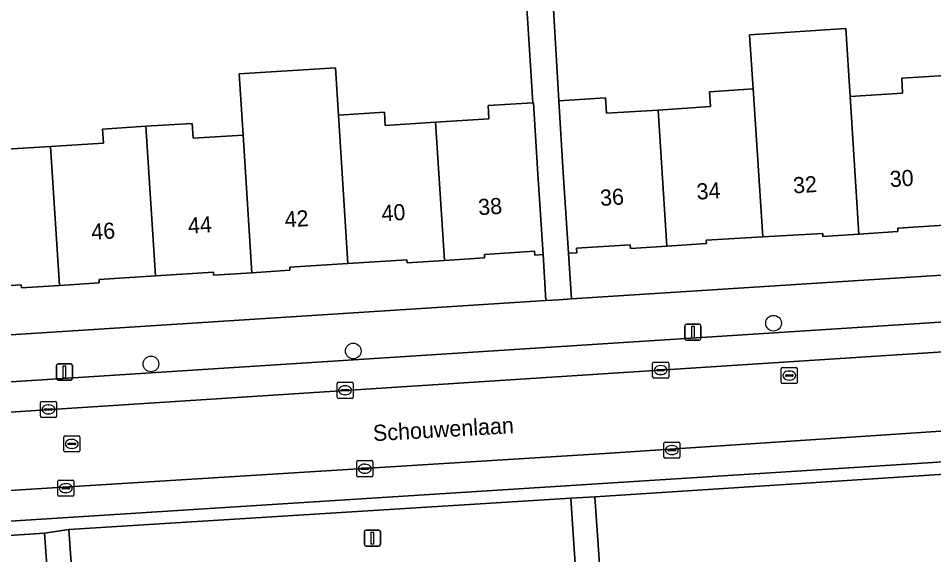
# Model space of a CAD drawing. Extents: x 159680 to 160786, y 387323 to 388340.
# Drawn here: x 160558.8 to 160615.7, y 387772 to 387805.3 of the extents above; entities that cross this region are included whole.
import ezdxf

# ---------------------------------------------------------------- set-up
doc = ezdxf.new("R2010")
doc.units = 0
for name, color, linetype in [('IMGEO_Boom', 7, 'Continuous'), ('IMGEO_Erf', 7, 'Continuous'), ('IMGEO_Groenvoorziening', 7, 'Continuous'), ('IMGEO_Kolk', 7, 'Continuous'), ('IMGEO_Lichtmast', 7, 'Continuous'), ('IMGEO_Openbare_ruimte_label', 7, 'Continuous'), ('IMGEO_Pand', 7, 'Continuous'), ('IMGEO_Pand_nummerreeks', 7, 'Continuous'), ('IMGEO_Parkeervlak_open', 7, 'Continuous'), ('IMGEO_Rijbaan_lokaal_open', 7, 'Continuous'), ('IMGEO_Rioolput', 7, 'Continuous'), ('IMGEO_Voetpad_open', 7, 'Continuous')]:
    doc.layers.add(name, color=color, linetype=linetype)

msp = doc.modelspace()

# ---------------------------------------------------------------- linework, layer by layer
at = {"layer": 'IMGEO_Boom'}
for centre in [(160605.776, 387786.382), (160579.632, 387784.656), (160567.047, 387783.851)]:
    msp.add_circle(centre, 0.489, dxfattribs=at)
at = {"layer": 'IMGEO_Erf'}
for points in [[(160616.793, 387812.006), (160614.511, 387811.835), (160614.655, 387809.341), (160609.981, 387809.07), (160604.845, 387808.773), (160604.7, 387811.268), (160591.828, 387810.653), (160591.849, 387810.212), (160592.41, 387800.201), (160595.314, 387800.387), (160595.375, 387799.424), (160598.59, 387799.63), (160601.855, 387799.839), (160601.796, 387800.763), (160604.506, 387800.937), (160604.288, 387804.304), (160610.264, 387804.688), (160610.537, 387800.463), (160613.807, 387800.672), (160613.748, 387801.603), (160616.453, 387801.776)], [(160557.721, 387797.169), (160560.805, 387797.365), (160564.095, 387797.574), (160564.039, 387798.448), (160566.737, 387798.619), (160569.611, 387798.802), (160569.67, 387797.876), (160572.784, 387798.074), (160572.544, 387801.879), (160578.531, 387802.257), (160578.717, 387799.311), (160581.567, 387799.492), (160581.619, 387798.676), (160584.757, 387798.875), (160588.071, 387799.086), (160588.019, 387799.901), (160590.806, 387800.078), (160590.157, 387810.292), (160576.722, 387809.388), (160564.88, 387808.686), (160565.005, 387806.527), (160560.231, 387806.25), (160555.326, 387805.966)], [(160617.051, 387792.508), (160613.502, 387792.281), (160613.515, 387792.079), (160611.089, 387791.924), (160608.849, 387791.78), (160608.839, 387791.963), (160605.1, 387791.75), (160601.595, 387791.551), (160601.608, 387791.327), (160599.137, 387791.169), (160596.881, 387791.024), (160596.866, 387791.259), (160593.515, 387791.045), (160593.533, 387790.763), (160593.017, 387790.73), (160593.198, 387787.895), (160653.254, 387791.732)], [(160531.447, 387783.951), (160591.618, 387787.794), (160591.436, 387790.644), (160590.923, 387790.611), (160590.908, 387790.854), (160587.789, 387790.656), (160587.803, 387790.44), (160585.299, 387790.281), (160582.978, 387790.134), (160582.965, 387790.328), (160579.299, 387790.095), (160575.679, 387789.865), (160575.691, 387789.674), (160573.324, 387789.523), (160570.945, 387789.372), (160570.934, 387789.55), (160567.324, 387789.321), (160563.816, 387789.098), (160563.829, 387788.884), (160561.35, 387788.727), (160558.99, 387788.577), (160558.978, 387788.761), (160555.351, 387788.53)]]:
    msp.add_lwpolyline(points, dxfattribs=at)
at = {"layer": 'IMGEO_Groenvoorziening'}
for points in [[(160624.442, 387777.513), (160594.662, 387775.604), (160595.377, 387765.164), (160625.103, 387767.012)], [(160593.335, 387772.968), (160593.164, 387775.511), (160561.943, 387773.556), (160562.148, 387770.602), (160562.449, 387766.255), (160593.66, 387768.138)], [(160560.612, 387770.741), (160560.433, 387773.331), (160530.621, 387771.372), (160530.782, 387769.054), (160531.119, 387764.232), (160560.933, 387766.101)]]:
    msp.add_lwpolyline(points, close=True, dxfattribs=at)
at = {"layer": 'IMGEO_Kolk'}
for p, q in [((160598.255, 387783.042), (160598.255, 387783.894)), ((160598.33, 387783.968), (160599.182, 387783.968)), ((160598.557, 387783.511), (160598.955, 387783.511)), ((160598.743, 387783.748), (160598.768, 387783.748)), ((160599.256, 387783.894), (160599.256, 387783.042)), ((160599.182, 387782.968), (160598.33, 387782.968)), ((160598.514, 387783.462), (160598.514, 387783.474)), ((160598.952, 387783.425), (160598.554, 387783.425)), ((160598.766, 387783.188), (160598.741, 387783.188)), ((160598.998, 387783.474), (160598.998, 387783.462)), ((160578.623, 387781.788), (160578.623, 387782.64)), ((160578.698, 387782.714), (160579.55, 387782.714)), ((160579.111, 387782.494), (160579.136, 387782.494)), ((160579.624, 387782.64), (160579.624, 387781.788)), ((160578.882, 387782.208), (160578.882, 387782.22)), ((160579.32, 387782.171), (160578.922, 387782.171)), ((160578.925, 387782.257), (160579.323, 387782.257)), ((160579.134, 387781.934), (160579.109, 387781.934)), ((160579.366, 387782.22), (160579.366, 387782.208)), ((160560.171, 387780.602), (160560.171, 387781.454)), ((160560.246, 387781.528), (160561.098, 387781.528)), ((160560.659, 387781.308), (160560.684, 387781.308)), ((160561.172, 387781.454), (160561.172, 387780.602)), ((160579.55, 387781.714), (160578.698, 387781.714)), ((160560.43, 387781.022), (160560.43, 387781.034)), ((160560.868, 387780.985), (160560.47, 387780.985)), ((160560.473, 387781.071), (160560.871, 387781.071)), ((160560.682, 387780.748), (160560.657, 387780.748)), ((160560.914, 387781.034), (160560.914, 387781.022)), ((160561.098, 387780.528), (160560.246, 387780.528)), ((160599.026, 387779.001), (160599.878, 387779.001)), ((160598.951, 387778.075), (160598.951, 387778.927)), ((160599.21, 387778.495), (160599.21, 387778.507)), ((160599.648, 387778.458), (160599.25, 387778.458)), ((160599.253, 387778.544), (160599.651, 387778.544)), ((160599.439, 387778.781), (160599.464, 387778.781)), ((160599.694, 387778.507), (160599.694, 387778.495)), ((160599.952, 387778.927), (160599.952, 387778.075)), ((160579.925, 387777.844), (160580.777, 387777.844)), ((160599.878, 387778.001), (160599.026, 387778.001)), ((160599.462, 387778.221), (160599.437, 387778.221)), ((160579.85, 387776.918), (160579.85, 387777.77)), ((160580.109, 387777.338), (160580.109, 387777.35)), ((160580.547, 387777.301), (160580.149, 387777.301)), ((160580.152, 387777.387), (160580.55, 387777.387)), ((160580.338, 387777.624), (160580.363, 387777.624)), ((160580.593, 387777.35), (160580.593, 387777.338)), ((160580.851, 387777.77), (160580.851, 387776.918)), ((160580.777, 387776.844), (160579.925, 387776.844)), ((160580.361, 387777.064), (160580.336, 387777.064)), ((160561.252, 387775.707), (160561.252, 387776.559)), ((160561.327, 387776.633), (160562.179, 387776.633)), ((160561.511, 387776.127), (160561.511, 387776.139)), ((160561.949, 387776.09), (160561.551, 387776.09)), ((160561.554, 387776.176), (160561.952, 387776.176)), ((160561.74, 387776.413), (160561.765, 387776.413)), ((160561.995, 387776.139), (160561.995, 387776.127)), ((160562.253, 387776.559), (160562.253, 387775.707)), ((160562.179, 387775.633), (160561.327, 387775.633)), ((160561.763, 387775.853), (160561.738, 387775.853))]:
    msp.add_line(p, q, dxfattribs=at)
for points in [[(160598.255, 387783.042), (160598.255, 387783.894)], [(160598.33, 387783.968), (160599.182, 387783.968)], [(160599.256, 387783.894), (160599.256, 387783.042)], [(160599.182, 387782.968), (160598.33, 387782.968)], [(160578.623, 387781.788), (160578.623, 387782.64)], [(160578.698, 387782.714), (160579.55, 387782.714)], [(160579.624, 387782.64), (160579.624, 387781.788)], [(160560.171, 387780.602), (160560.171, 387781.454)], [(160560.246, 387781.528), (160561.098, 387781.528)], [(160561.172, 387781.454), (160561.172, 387780.602)], [(160579.55, 387781.714), (160578.698, 387781.714)], [(160561.098, 387780.528), (160560.246, 387780.528)], [(160599.026, 387779.001), (160599.878, 387779.001)], [(160598.951, 387778.075), (160598.951, 387778.927)], [(160599.952, 387778.927), (160599.952, 387778.075)], [(160579.925, 387777.844), (160580.777, 387777.844)], [(160599.878, 387778.001), (160599.026, 387778.001)], [(160579.85, 387776.918), (160579.85, 387777.77)], [(160580.851, 387777.77), (160580.851, 387776.918)], [(160580.777, 387776.844), (160579.925, 387776.844)], [(160561.252, 387775.707), (160561.252, 387776.559)], [(160561.327, 387776.633), (160562.179, 387776.633)], [(160562.253, 387776.559), (160562.253, 387775.707)], [(160562.179, 387775.633), (160561.327, 387775.633)]]:
    msp.add_lwpolyline(points, dxfattribs=at)
for centre, radius, start, end in [((160598.332, 387783.892), 0.0765, 91.552, 178.448), ((160598.332, 387783.892), 0.0765, 91.552, 178.448), ((160598.554, 387783.471), 0.0403, 85.8775, 175.7526), ((160598.959, 387783.473), 0.0386, 1.7309, 96.639), ((160599.18, 387783.892), 0.0765, 1.552, 88.448), ((160599.18, 387783.892), 0.0765, 1.552, 88.448), ((160598.332, 387783.044), 0.0765, 181.552, 268.448), ((160598.332, 387783.044), 0.0765, 181.552, 268.448), ((160598.551, 387783.461), 0.0366, 178.938, 274.7102), ((160598.955, 387783.468), 0.043, 264.8664, 352.4533), ((160599.18, 387783.044), 0.0765, 271.552, 358.448), ((160599.18, 387783.044), 0.0765, 271.552, 358.448), ((160578.7, 387782.638), 0.0765, 91.552, 178.448), ((160578.7, 387782.638), 0.0765, 91.552, 178.448), ((160579.548, 387782.638), 0.0765, 1.552, 88.448), ((160579.548, 387782.638), 0.0765, 1.552, 88.448), ((160578.7, 387781.79), 0.0765, 181.552, 268.448), ((160578.7, 387781.79), 0.0765, 181.552, 268.448), ((160578.922, 387782.217), 0.0403, 85.8775, 175.7526), ((160578.919, 387782.207), 0.0366, 178.938, 274.7102), ((160579.323, 387782.214), 0.043, 264.8664, 352.4533), ((160579.327, 387782.219), 0.0386, 1.7309, 96.639), ((160579.548, 387781.79), 0.0765, 271.552, 358.448), ((160579.548, 387781.79), 0.0765, 271.552, 358.448), ((160560.248, 387781.452), 0.0765, 91.552, 178.448), ((160560.248, 387781.452), 0.0765, 91.552, 178.448), ((160561.096, 387781.452), 0.0765, 1.552, 88.448), ((160561.096, 387781.452), 0.0765, 1.552, 88.448), ((160560.47, 387781.031), 0.0403, 85.8775, 175.7526), ((160560.467, 387781.021), 0.0366, 178.938, 274.7102), ((160560.871, 387781.028), 0.043, 264.8664, 352.4533), ((160560.875, 387781.033), 0.0386, 1.7309, 96.639), ((160560.248, 387780.604), 0.0765, 181.552, 268.448), ((160560.248, 387780.604), 0.0765, 181.552, 268.448), ((160561.096, 387780.604), 0.0765, 271.552, 358.448), ((160561.096, 387780.604), 0.0765, 271.552, 358.448), ((160599.028, 387778.925), 0.0765, 91.552, 178.448), ((160599.028, 387778.925), 0.0765, 91.552, 178.448), ((160599.876, 387778.925), 0.0765, 1.552, 88.448), ((160599.876, 387778.925), 0.0765, 1.552, 88.448), ((160599.25, 387778.504), 0.0403, 85.8775, 175.7526), ((160599.247, 387778.494), 0.0366, 178.938, 274.7102), ((160599.651, 387778.501), 0.043, 264.8664, 352.4533), ((160599.655, 387778.506), 0.0386, 1.7309, 96.639), ((160579.927, 387777.768), 0.0765, 91.552, 178.448), ((160579.927, 387777.768), 0.0765, 91.552, 178.448), ((160580.775, 387777.768), 0.0765, 1.552, 88.448), ((160580.775, 387777.768), 0.0765, 1.552, 88.448), ((160599.028, 387778.077), 0.0765, 181.552, 268.448), ((160599.028, 387778.077), 0.0765, 181.552, 268.448), ((160599.876, 387778.077), 0.0765, 271.552, 358.448), ((160599.876, 387778.077), 0.0765, 271.552, 358.448), ((160580.149, 387777.347), 0.0403, 85.8775, 175.7526), ((160580.146, 387777.337), 0.0366, 178.938, 274.7102), ((160580.55, 387777.344), 0.043, 264.8664, 352.4533), ((160580.554, 387777.349), 0.0386, 1.7309, 96.639), ((160579.927, 387776.92), 0.0765, 181.552, 268.448), ((160579.927, 387776.92), 0.0765, 181.552, 268.448), ((160580.775, 387776.92), 0.0765, 271.552, 358.448), ((160580.775, 387776.92), 0.0765, 271.552, 358.448), ((160561.329, 387776.557), 0.0765, 91.552, 178.448), ((160561.329, 387776.557), 0.0765, 91.552, 178.448), ((160561.551, 387776.136), 0.0403, 85.8775, 175.7526), ((160561.548, 387776.126), 0.0366, 178.938, 274.7102), ((160561.952, 387776.133), 0.043, 264.8664, 352.4533), ((160561.956, 387776.138), 0.0386, 1.7309, 96.639), ((160562.177, 387776.557), 0.0765, 1.552, 88.448), ((160562.177, 387776.557), 0.0765, 1.552, 88.448), ((160561.329, 387775.709), 0.0765, 181.552, 268.448), ((160561.329, 387775.709), 0.0765, 181.552, 268.448), ((160562.177, 387775.709), 0.0765, 271.552, 358.448), ((160562.177, 387775.709), 0.0765, 271.552, 358.448)]:
    msp.add_arc(centre, radius, start, end, dxfattribs=at)
for centre, major_axis, ratio, start_param, end_param in [((160598.742, 387783.468), (-0.387, 0.002), 0.722429, 4.712389, 7.853982), ((160598.767, 387783.468), (-0.39, 0.002), 0.717154, 1.570796, 4.712389), ((160579.11, 387782.214), (-0.387, 0.002), 0.722429, 4.712389, 7.853982), ((160579.135, 387782.214), (-0.39, 0.002), 0.717154, 1.570796, 4.712389), ((160560.658, 387781.028), (-0.387, 0.002), 0.722429, 4.712389, 7.853982), ((160560.683, 387781.028), (-0.39, 0.002), 0.717154, 1.570796, 4.712389), ((160599.438, 387778.501), (-0.387, 0.002), 0.722429, 4.712389, 7.853982), ((160599.463, 387778.501), (-0.39, 0.002), 0.717154, 1.570796, 4.712389), ((160580.337, 387777.344), (-0.387, 0.002), 0.722429, 4.712389, 7.853982), ((160580.362, 387777.344), (-0.39, 0.002), 0.717154, 1.570796, 4.712389), ((160561.739, 387776.133), (-0.387, 0.002), 0.722429, 4.712389, 7.853982), ((160561.764, 387776.133), (-0.39, 0.002), 0.717154, 1.570796, 4.712389)]:
    msp.add_ellipse(centre, major_axis=major_axis, ratio=ratio, start_param=start_param, end_param=end_param, dxfattribs=at)
at = {"layer": 'IMGEO_Lichtmast'}
for p, q in [((160600.263, 387785.43), (160600.263, 387786.23)), ((160600.263, 387786.23), (160600.263, 387785.43)), ((160600.363, 387786.33), (160601.153, 387786.33)), ((160601.153, 387786.33), (160600.363, 387786.33)), ((160601.253, 387786.23), (160601.253, 387785.43)), ((160601.253, 387785.43), (160601.253, 387786.23)), ((160601.153, 387785.33), (160600.363, 387785.33)), ((160600.363, 387785.33), (160601.153, 387785.33)), ((160561.171, 387782.953), (160561.171, 387783.753)), ((160561.171, 387783.753), (160561.171, 387782.953)), ((160561.271, 387783.853), (160562.061, 387783.853)), ((160562.061, 387783.853), (160561.271, 387783.853)), ((160562.161, 387783.753), (160562.161, 387782.953)), ((160562.161, 387782.953), (160562.161, 387783.753)), ((160562.061, 387782.853), (160561.271, 387782.853)), ((160561.271, 387782.853), (160562.061, 387782.853)), ((160580.326, 387772.632), (160580.326, 387773.432)), ((160580.326, 387773.432), (160580.326, 387772.632)), ((160580.426, 387773.532), (160581.216, 387773.532)), ((160581.216, 387773.532), (160580.426, 387773.532)), ((160581.316, 387773.432), (160581.316, 387772.632)), ((160581.316, 387772.632), (160581.316, 387773.432)), ((160581.216, 387772.532), (160580.426, 387772.532)), ((160580.426, 387772.532), (160581.216, 387772.532))]:
    msp.add_line(p, q, dxfattribs=at)
for points in [[(160600.683, 387786.205), (160600.833, 387786.205), (160600.833, 387785.455), (160600.683, 387785.455), (160600.683, 387786.205)], [(160561.591, 387783.728), (160561.741, 387783.728), (160561.741, 387782.978), (160561.591, 387782.978), (160561.591, 387783.728)], [(160580.746, 387773.407), (160580.896, 387773.407), (160580.896, 387772.657), (160580.746, 387772.657), (160580.746, 387773.407)]]:
    msp.add_lwpolyline(points, dxfattribs=at)
for centre, start, end in [((160600.363, 387786.23), 90, 180), ((160600.363, 387786.23), 90, 180), ((160601.153, 387786.23), 0, 90), ((160601.153, 387786.23), 360, 90), ((160600.363, 387785.43), 180, 270), ((160600.363, 387785.43), 180, 270), ((160601.153, 387785.43), 270, 0), ((160601.153, 387785.43), 270, 0), ((160561.271, 387783.753), 90, 180), ((160561.271, 387783.753), 90, 180), ((160562.061, 387783.753), 0, 90), ((160562.061, 387783.753), 360, 90), ((160561.271, 387782.953), 180, 270), ((160561.271, 387782.953), 180, 270), ((160562.061, 387782.953), 270, 0), ((160562.061, 387782.953), 270, 0), ((160580.426, 387773.432), 90, 180), ((160580.426, 387773.432), 90, 180), ((160581.216, 387773.432), 0, 90), ((160581.216, 387773.432), 360, 90), ((160580.426, 387772.632), 180, 270), ((160580.426, 387772.632), 180, 270), ((160581.216, 387772.632), 270, 0), ((160581.216, 387772.632), 270, 0)]:
    msp.add_arc(centre, 0.1, start, end, dxfattribs=at)
at = {"layer": 'IMGEO_Pand'}
for points in [[(160610.537, 387800.463), (160610.264, 387804.688), (160604.288, 387804.304), (160604.506, 387800.937), (160605.1, 387791.75), (160608.839, 387791.963), (160608.849, 387791.78), (160611.089, 387791.924)], [(160578.717, 387799.311), (160578.531, 387802.257), (160572.544, 387801.879), (160572.784, 387798.074), (160573.324, 387789.523), (160575.691, 387789.674), (160575.679, 387789.865), (160579.299, 387790.095)], [(160611.089, 387791.924), (160613.515, 387792.079), (160613.502, 387792.281), (160617.051, 387792.508), (160616.453, 387801.776), (160613.748, 387801.603), (160613.807, 387800.672), (160610.537, 387800.463)], [(160599.137, 387791.169), (160601.608, 387791.327), (160601.595, 387791.551), (160605.1, 387791.75), (160604.506, 387800.937), (160601.796, 387800.763), (160601.855, 387799.839), (160598.59, 387799.63)], [(160591.119, 387795.634), (160590.836, 387800.08), (160590.806, 387800.078), (160588.019, 387799.901), (160588.071, 387799.086), (160584.757, 387798.875), (160585.299, 387790.281), (160587.803, 387790.44), (160587.789, 387790.656), (160590.908, 387790.854), (160590.923, 387790.611), (160591.436, 387790.644)], [(160598.59, 387799.63), (160595.375, 387799.424), (160595.314, 387800.387), (160592.41, 387800.201), (160592.697, 387795.72), (160593.017, 387790.73), (160593.533, 387790.763), (160593.515, 387791.045), (160596.866, 387791.259), (160596.881, 387791.024), (160599.137, 387791.169)], [(160579.299, 387790.095), (160582.965, 387790.328), (160582.978, 387790.134), (160585.299, 387790.281), (160584.757, 387798.875), (160581.619, 387798.676), (160581.567, 387799.492), (160578.717, 387799.311)], [(160561.35, 387788.727), (160563.829, 387788.884), (160563.816, 387789.098), (160567.324, 387789.321), (160566.737, 387798.619), (160564.039, 387798.448), (160564.095, 387797.574), (160560.805, 387797.365)], [(160572.784, 387798.074), (160569.67, 387797.876), (160569.611, 387798.802), (160566.737, 387798.619), (160567.324, 387789.321), (160570.934, 387789.55), (160570.945, 387789.372), (160573.324, 387789.523)], [(160560.805, 387797.365), (160557.721, 387797.169), (160557.666, 387798.034), (160554.762, 387797.849), (160555.351, 387788.53), (160558.978, 387788.761), (160558.99, 387788.577), (160561.35, 387788.727)]]:
    msp.add_lwpolyline(points, close=True, dxfattribs=at)
at = {"layer": 'IMGEO_Parkeervlak_open'}
for points in [[(160652.629, 387788.778), (160510.507, 387779.675)], [(160507.598, 387777.573), (160675.04, 387788.393)], [(160654.183, 387780.465), (160655.334, 387781.726), (160655.957, 387782.201), (160656.729, 387782.366), (160595.613, 387778.305), (160507.548, 387772.845)], [(160510.328, 387771.028), (160653.503, 387780.136)]]:
    msp.add_lwpolyline(points, dxfattribs=at)
at = {"layer": 'IMGEO_Rijbaan_lokaal_open'}
for points in [[(160656.729, 387782.366), (160667.455, 387783.044), (160673.287, 387783.448), (160675.411, 387783.57), (160675.04, 387788.393), (160507.598, 387777.573), (160504.943, 387777.404)], [(160505.187, 387772.694), (160507.548, 387772.845), (160595.613, 387778.305), (160656.729, 387782.366)]]:
    msp.add_lwpolyline(points, dxfattribs=at)
at = {"layer": 'IMGEO_Rioolput'}
for p, q in [((160606.255, 387782.705), (160606.255, 387783.557)), ((160606.33, 387783.631), (160607.182, 387783.631)), ((160607.256, 387783.557), (160607.256, 387782.705)), ((160606.514, 387783.125), (160606.514, 387783.137)), ((160606.952, 387783.088), (160606.554, 387783.088)), ((160606.557, 387783.174), (160606.955, 387783.174)), ((160606.743, 387783.411), (160606.768, 387783.411)), ((160606.998, 387783.137), (160606.998, 387783.125)), ((160607.182, 387782.631), (160606.33, 387782.631)), ((160606.766, 387782.851), (160606.741, 387782.851)), ((160561.625, 387778.457), (160561.625, 387779.309)), ((160561.7, 387779.383), (160562.552, 387779.383)), ((160562.113, 387779.163), (160562.138, 387779.163)), ((160562.626, 387779.309), (160562.626, 387778.457)), ((160562.552, 387778.383), (160561.7, 387778.383)), ((160561.884, 387778.877), (160561.884, 387778.889)), ((160562.322, 387778.84), (160561.924, 387778.84)), ((160561.927, 387778.926), (160562.325, 387778.926)), ((160562.136, 387778.603), (160562.111, 387778.603)), ((160562.368, 387778.889), (160562.368, 387778.877))]:
    msp.add_line(p, q, dxfattribs=at)
for points in [[(160606.255, 387782.705), (160606.255, 387783.557)], [(160606.33, 387783.631), (160607.182, 387783.631)], [(160607.256, 387783.557), (160607.256, 387782.705)], [(160607.182, 387782.631), (160606.33, 387782.631)], [(160561.625, 387778.457), (160561.625, 387779.309)], [(160561.7, 387779.383), (160562.552, 387779.383)], [(160562.626, 387779.309), (160562.626, 387778.457)], [(160562.552, 387778.383), (160561.7, 387778.383)]]:
    msp.add_lwpolyline(points, dxfattribs=at)
for centre, radius, start, end in [((160606.332, 387783.555), 0.0765, 91.552, 178.448), ((160606.332, 387783.555), 0.0765, 91.552, 178.448), ((160607.18, 387783.555), 0.0765, 1.552, 88.448), ((160607.18, 387783.555), 0.0765, 1.552, 88.448), ((160606.554, 387783.134), 0.0403, 85.8775, 175.7526), ((160606.551, 387783.124), 0.0366, 178.938, 274.7102), ((160606.955, 387783.131), 0.043, 264.8664, 352.4533), ((160606.959, 387783.136), 0.0386, 1.7309, 96.639), ((160606.332, 387782.707), 0.0765, 181.552, 268.448), ((160606.332, 387782.707), 0.0765, 181.552, 268.448), ((160607.18, 387782.707), 0.0765, 271.552, 358.448), ((160607.18, 387782.707), 0.0765, 271.552, 358.448), ((160561.702, 387779.307), 0.0765, 91.552, 178.448), ((160561.702, 387779.307), 0.0765, 91.552, 178.448), ((160562.55, 387779.307), 0.0765, 1.552, 88.448), ((160562.55, 387779.307), 0.0765, 1.552, 88.448), ((160561.702, 387778.459), 0.0765, 181.552, 268.448), ((160561.702, 387778.459), 0.0765, 181.552, 268.448), ((160561.924, 387778.886), 0.0403, 85.8775, 175.7526), ((160561.921, 387778.876), 0.0366, 178.938, 274.7102), ((160562.325, 387778.883), 0.043, 264.8664, 352.4533), ((160562.329, 387778.888), 0.0386, 1.7309, 96.639), ((160562.55, 387778.459), 0.0765, 271.552, 358.448), ((160562.55, 387778.459), 0.0765, 271.552, 358.448)]:
    msp.add_arc(centre, radius, start, end, dxfattribs=at)
for centre, major_axis, ratio, start_param, end_param in [((160606.742, 387783.131), (-0.387, 0.002), 0.722429, 4.712389, 7.853982), ((160606.767, 387783.131), (-0.39, 0.002), 0.717154, 1.570796, 4.712389), ((160562.112, 387778.883), (-0.387, 0.002), 0.722429, 4.712389, 7.853982), ((160562.137, 387778.883), (-0.39, 0.002), 0.717154, 1.570796, 4.712389)]:
    msp.add_ellipse(centre, major_axis=major_axis, ratio=ratio, start_param=start_param, end_param=end_param, dxfattribs=at)
at = {"layer": 'IMGEO_Voetpad_open'}
for points in [[(160590.157, 387810.292), (160590.806, 387800.078), (160590.836, 387800.08), (160591.119, 387795.634), (160591.436, 387790.644), (160591.618, 387787.794), (160592.411, 387787.845), (160593.198, 387787.895), (160593.017, 387790.73), (160592.697, 387795.72), (160592.41, 387800.201), (160591.849, 387810.212)], [(160683.617, 387793.636), (160678.67, 387793.355), (160654.826, 387791.832), (160653.254, 387791.732), (160593.198, 387787.895), (160592.411, 387787.845), (160591.618, 387787.794), (160531.447, 387783.951), (160530.037, 387783.861), (160529.842, 387783.849), (160519.612, 387783.82), (160506.129, 387784.42), (160506.008, 387784.442), (160504.943, 387777.404), (160507.598, 387777.573)], [(160510.507, 387779.675), (160652.629, 387788.778), (160652.516, 387789.884), (160658.373, 387790.256), (160658.449, 387789.155), (160672.043, 387790.022)], [(160507.548, 387772.845), (160507.72, 387770.127), (160512.363, 387770.465), (160529.013, 387771.463), (160530.621, 387771.372), (160560.433, 387773.331), (160561.943, 387773.556), (160593.164, 387775.511), (160594.662, 387775.604), (160624.442, 387777.513), (160625.954, 387777.59), (160645.673, 387778.882), (160653.708, 387779.408), (160654.346, 387779.45), (160654.183, 387780.465)], [(160653.503, 387780.136), (160510.328, 387771.028)]]:
    msp.add_lwpolyline(points, dxfattribs=at)
for points in [[(160594.662, 387775.604), (160593.164, 387775.511), (160593.335, 387772.968), (160593.66, 387768.138), (160594.15, 387760.864), (160595.666, 387760.943), (160595.377, 387765.164)], [(160562.148, 387770.602), (160561.943, 387773.556), (160560.433, 387773.331), (160560.612, 387770.741), (160560.933, 387766.101), (160561.449, 387758.759), (160562.961, 387758.872), (160562.449, 387766.255)]]:
    msp.add_lwpolyline(points, close=True, dxfattribs=at)

# ---------------------------------------------------------------- texts
at = {"layer": 'IMGEO_Openbare_ruimte_label'}
msp.add_text('Schouwenlaan', height=1, rotation=3.2689, dxfattribs=at).set_placement((160580.886, 387779.053))
at = {"layer": 'IMGEO_Pand_nummerreeks'}
for s, rotation, p in [('32', 3.7013, (160607.022, 387794.444)), ('30', 3.7024, (160613.033, 387794.834)), ('34', 3.7024, (160601.02, 387794.057)), ('36', 3.7024, (160595.014, 387793.668)), ('40', 3.644, (160581.417, 387792.709)), ('38', 3.644, (160587.434, 387793.092)), ('42', 3.644, (160575.393, 387792.326)), ('46', 3.644, (160563.362, 387791.559)), ('44', 3.644, (160569.379, 387791.942))]:
    msp.add_text(s, height=1, rotation=rotation, dxfattribs=at).set_placement(p)

doc.saveas('drawing.dxf')
